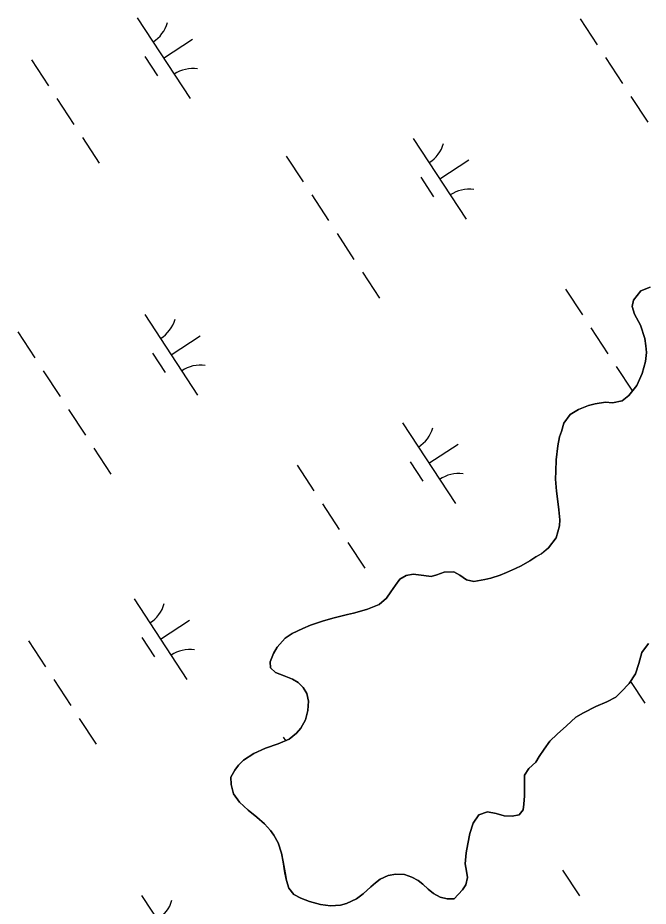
# Model space of a CAD drawing. Extents: x 3945642 to 3966284, y 206476 to 228921.
# Drawn here: x 3953534.4 to 3953861.1, y 218501.2 to 218961.6 of the extents above; entities that cross this region are included whole.
import ezdxf

# ---------------------------------------------------------------- set-up
doc = ezdxf.new("R2010")
doc.units = 0
doc.layers.add('V-TOPO-SHOR', color=7, linetype='Continuous')
doc.layers.add('V-WETL-SWMP', color=7, linetype='Continuous')

msp = doc.modelspace()

# ---------------------------------------------------------------- linework, layer by layer
at = {"layer": 'V-TOPO-SHOR'}
for points in [[(3953813.48, 218716.26), (3953813.1, 218722.55), (3953813.13, 218726.71), (3953813.38, 218732.58), (3953814.29, 218739.83), (3953815.17, 218744.41), (3953816.15, 218747.28), (3953817.36, 218751.43), (3953820.59, 218756), (3953824.87, 218758.63), (3953830.12, 218760.73), (3953833.54, 218761.56), (3953838.88, 218762.37), (3953842.61, 218762.03), (3953847.63, 218763.06), (3953850.96, 218765.81), (3953855.15, 218771.01), (3953857.87, 218777.28), (3953859.72, 218783.46), (3953860.18, 218788.15), (3953859.89, 218791.56), (3953859.38, 218795.41), (3953856.98, 218802.25), (3953854.03, 218807.93), (3953852.67, 218811.99), (3953853.44, 218815.29), (3953857.32, 218820.17), (3953862.13, 218821.95)], [(3953760.56, 218504.98), (3953756.82, 218505.11), (3953753.31, 218505.89), (3953749.8, 218507.73), (3953747.04, 218510.09), (3953744.29, 218512.67), (3953741.85, 218514.61), (3953738.56, 218516.34), (3953734.72, 218517.65), (3953730.35, 218517.89), (3953726.29, 218517.07), (3953722.23, 218515.28), (3953719.76, 218513.38), (3953717.4, 218511.26), (3953713.42, 218507.56), (3953709.89, 218505.02), (3953704.75, 218502.61), (3953701.54, 218501.67), (3953696.52, 218501.38), (3953691.2, 218502.17), (3953685.55, 218503.7), (3953680.98, 218505.33), (3953677.47, 218507.28), (3953674.93, 218510.6), (3953673.68, 218514.45), (3953672.85, 218518.51), (3953671.94, 218524.17), (3953671.01, 218528.77), (3953669.34, 218534.11), (3953667.13, 218537.97), (3953665.33, 218540.44), (3953662.26, 218543.87), (3953658.34, 218547.42), (3953653.78, 218550.97), (3953649.22, 218555.06), (3953646.16, 218559.46), (3953645.02, 218564.27), (3953644.83, 218568), (3953646.78, 218571.72), (3953648.82, 218574.26), (3953651.4, 218576.91), (3953656.66, 218580.4), (3953662.75, 218583.02), (3953669.39, 218585.43), (3953675.06, 218587.84), (3953678.81, 218590.9), (3953681.07, 218593.45), (3953683.45, 218597.81), (3953684.76, 218602.6), (3953685.12, 218607.4), (3953684.19, 218611.46), (3953682.29, 218614.56), (3953679.75, 218617.14), (3953676.66, 218618.87), (3953672.41, 218620.5), (3953667.94, 218622.24), (3953665.29, 218624.71), (3953665.1, 218627.81), (3953666.84, 218632.17), (3953668.78, 218635.46), (3953672.87, 218640.13), (3953676.62, 218642.55), (3953682.08, 218645.18), (3953686.15, 218646.86), (3953692.77, 218649.05), (3953698.33, 218650.72), (3953705.28, 218652.38), (3953708.27, 218653.11), (3953712.65, 218654.25), (3953715.54, 218655.19), (3953721.64, 218657.6), (3953725.5, 218660.88), (3953727.76, 218664.06), (3953730.03, 218667.56), (3953732.4, 218670.64), (3953735.72, 218672.54), (3953739.35, 218673.26), (3953744.79, 218672.58), (3953748.52, 218672.02), (3953751.51, 218672.85), (3953755.36, 218674.32), (3953760.27, 218674.39), (3953763.46, 218672.77), (3953766.85, 218670.29), (3953770.69, 218669.41), (3953776.46, 218670.54), (3953779.45, 218671.27), (3953784.37, 218672.83), (3953787.68, 218674.09), (3953792.28, 218676.19), (3953795.28, 218677.66), (3953799.78, 218680.19), (3953802.89, 218682.2), (3953805.67, 218683.88), (3953809.32, 218686.84), (3953813.41, 218692.15), (3953815.06, 218698.32), (3953815.29, 218701.41), (3953814.8, 218706.65), (3953814.09, 218712.3), (3953813.48, 218716.26)], [(3953861.24, 218637.29), (3953857.69, 218632.62), (3953856.26, 218626.98), (3953854.41, 218621.55), (3953851.18, 218616.67), (3953846.98, 218612.22), (3953844.3, 218609.57), (3953839.69, 218607.15), (3953833.91, 218604.74), (3953827.6, 218601.48), (3953823.63, 218599.16), (3953818.7, 218594.71), (3953813.86, 218590.37), (3953810, 218586.67), (3953807.09, 218582.63), (3953804.6, 218578.7), (3953802.77, 218575.84), (3953799.23, 218572.55), (3953796.96, 218569.05), (3953796.94, 218565.42), (3953797, 218558.38), (3953796.54, 218554.12), (3953796.2, 218551.13), (3953794.15, 218548.59), (3953790.52, 218547.87), (3953786.36, 218548.11), (3953782.31, 218549.21), (3953777.73, 218550.09), (3953773.24, 218548.52), (3953770.33, 218544.17), (3953768.58, 218538.85), (3953767.59, 218533.52), (3953766.7, 218528.83), (3953766.13, 218523.18), (3953766.85, 218519.34), (3953767.46, 218516.14), (3953766.48, 218512.3), (3953764.75, 218509.65), (3953760.56, 218504.98)]]:
    msp.add_lwpolyline(points, dxfattribs=at)
at = {"layer": 'V-WETL-SWMP'}
for p, q in [((3953596.25, 218961.58), (3953623.65, 218919.76)), ((3953825.82, 218960.99), (3953834.59, 218947.61)), ((3953609.95, 218940.67), (3953625.01, 218950.54)), ((3953541.56, 218939.75), (3953550.33, 218926.36)), ((3953600.21, 218941.46), (3953606.78, 218931.43)), ((3953838.97, 218940.92), (3953847.74, 218927.53)), ((3953852.12, 218920.84), (3953860.89, 218907.46)), ((3953554.71, 218919.67), (3953563.48, 218906.29)), ((3953567.86, 218899.6), (3953576.63, 218886.21)), ((3953739.32, 218899.04), (3953766.72, 218857.22)), ((3953673.53, 218889.92), (3953682.3, 218876.53)), ((3953753.02, 218878.13), (3953768.08, 218887.99)), ((3953743.28, 218878.92), (3953749.86, 218868.88)), ((3953686.68, 218869.84), (3953695.45, 218856.46)), ((3953699.83, 218849.77), (3953708.6, 218836.38)), ((3953712.99, 218829.69), (3953721.75, 218816.31)), ((3953818.22, 218820.98), (3953826.99, 218807.6)), ((3953857.32, 218820.17), (3953853.44, 218815.29)), ((3953862.13, 218821.95), (3953857.32, 218820.17)), ((3953853.44, 218815.29), (3953852.67, 218811.99)), ((3953852.67, 218811.99), (3953854.03, 218807.93)), ((3953600.19, 218807.89), (3953627.58, 218766.07)), ((3953854.03, 218807.93), (3953856.98, 218802.25)), ((3953831.37, 218800.9), (3953840.14, 218787.52)), ((3953856.98, 218802.25), (3953859.38, 218795.4)), ((3953534.39, 218798.77), (3953543.16, 218785.38)), ((3953613.89, 218786.98), (3953628.94, 218796.84)), ((3953859.38, 218795.4), (3953859.89, 218791.56)), ((3953859.89, 218791.56), (3953860.18, 218788.14)), ((3953604.14, 218787.77), (3953610.72, 218777.73)), ((3953860.18, 218788.14), (3953859.72, 218783.46)), ((3953859.72, 218783.46), (3953857.87, 218777.28)), ((3953547.54, 218778.69), (3953556.31, 218765.31)), ((3953844.52, 218780.83), (3953852.84, 218768.14)), ((3953857.87, 218777.28), (3953855.15, 218771.01)), ((3953855.15, 218771.01), (3953850.96, 218765.81)), ((3953850.96, 218765.81), (3953847.63, 218763.06)), ((3953830.12, 218760.73), (3953824.88, 218758.63)), ((3953833.54, 218761.56), (3953830.12, 218760.73)), ((3953838.88, 218762.37), (3953833.54, 218761.56)), ((3953842.61, 218762.03), (3953838.88, 218762.37)), ((3953847.63, 218763.06), (3953842.61, 218762.03)), ((3953560.7, 218758.62), (3953569.46, 218745.23)), ((3953820.59, 218756), (3953817.36, 218751.43)), ((3953824.88, 218758.63), (3953820.59, 218756)), ((3953733.77, 218751.67), (3953761.17, 218709.84)), ((3953817.36, 218751.43), (3953816.15, 218747.28)), ((3953816.15, 218747.28), (3953815.17, 218744.41)), ((3953815.17, 218744.41), (3953814.29, 218739.83)), ((3953573.85, 218738.54), (3953582.61, 218725.16)), ((3953747.47, 218730.75), (3953762.53, 218740.62)), ((3953814.29, 218739.83), (3953813.38, 218732.58)), ((3953737.73, 218731.54), (3953744.3, 218721.51)), ((3953813.38, 218732.58), (3953813.13, 218726.71)), ((3953679.08, 218729.83), (3953687.85, 218716.44)), ((3953813.13, 218726.71), (3953813.1, 218722.55)), ((3953813.1, 218722.55), (3953813.48, 218716.26)), ((3953813.48, 218716.26), (3953814.09, 218712.3)), ((3953692.23, 218709.75), (3953701, 218696.37)), ((3953814.09, 218712.3), (3953814.8, 218706.65)), ((3953814.8, 218706.65), (3953815.29, 218701.41)), ((3953815.29, 218701.41), (3953815.06, 218698.32)), ((3953815.06, 218698.32), (3953813.41, 218692.15)), ((3953813.41, 218692.15), (3953809.32, 218686.84)), ((3953705.38, 218689.68), (3953714.15, 218676.29)), ((3953809.32, 218686.84), (3953805.68, 218683.88)), ((3953802.89, 218682.19), (3953799.78, 218680.19)), ((3953805.68, 218683.88), (3953802.89, 218682.19)), ((3953795.28, 218677.66), (3953792.29, 218676.19)), ((3953799.78, 218680.19), (3953795.28, 218677.66)), ((3953735.72, 218672.54), (3953732.4, 218670.64)), ((3953739.35, 218673.26), (3953735.72, 218672.54)), ((3953744.79, 218672.58), (3953739.35, 218673.26)), ((3953748.52, 218672.02), (3953744.79, 218672.58)), ((3953751.51, 218672.85), (3953748.52, 218672.02)), ((3953755.36, 218674.32), (3953751.51, 218672.85)), ((3953760.27, 218674.39), (3953755.36, 218674.32)), ((3953763.46, 218672.77), (3953760.27, 218674.39)), ((3953766.85, 218670.29), (3953763.46, 218672.77)), ((3953784.37, 218672.83), (3953779.45, 218671.27)), ((3953787.68, 218674.09), (3953784.37, 218672.83)), ((3953792.29, 218676.19), (3953787.68, 218674.09)), ((3953730.03, 218667.56), (3953727.77, 218664.06)), ((3953732.4, 218670.64), (3953730.03, 218667.56)), ((3953770.69, 218669.41), (3953766.85, 218670.29)), ((3953776.46, 218670.54), (3953770.69, 218669.41)), ((3953779.45, 218671.27), (3953776.46, 218670.54)), ((3953727.77, 218664.06), (3953725.5, 218660.88)), ((3953594.63, 218660.51), (3953622.03, 218618.69)), ((3953725.5, 218660.88), (3953721.64, 218657.6)), ((3953712.65, 218654.25), (3953708.27, 218653.1)), ((3953715.54, 218655.19), (3953712.65, 218654.25)), ((3953721.64, 218657.6), (3953715.54, 218655.19)), ((3953608.33, 218639.6), (3953623.39, 218649.47)), ((3953692.77, 218649.05), (3953686.14, 218646.86)), ((3953698.33, 218650.72), (3953692.77, 218649.05)), ((3953705.28, 218652.38), (3953698.33, 218650.72)), ((3953708.27, 218653.1), (3953705.28, 218652.38)), ((3953682.08, 218645.18), (3953676.62, 218642.55)), ((3953686.14, 218646.86), (3953682.08, 218645.18)), ((3953598.59, 218640.39), (3953605.17, 218630.35)), ((3953672.87, 218640.13), (3953668.78, 218635.46)), ((3953676.62, 218642.55), (3953672.87, 218640.13)), ((3953539.94, 218638.68), (3953548.71, 218625.29)), ((3953668.78, 218635.46), (3953666.84, 218632.17)), ((3953857.69, 218632.62), (3953861.24, 218637.29)), ((3953666.84, 218632.17), (3953665.1, 218627.81)), ((3953856.26, 218626.98), (3953857.69, 218632.62)), ((3953665.1, 218627.81), (3953665.29, 218624.71)), ((3953854.41, 218621.55), (3953856.26, 218626.98)), ((3953665.29, 218624.71), (3953667.94, 218622.24)), ((3953667.94, 218622.24), (3953672.41, 218620.5)), ((3953851.18, 218616.67), (3953854.41, 218621.55)), ((3953553.09, 218618.6), (3953561.86, 218605.22)), ((3953672.41, 218620.5), (3953676.66, 218618.87)), ((3953676.66, 218618.87), (3953679.75, 218617.14)), ((3953679.75, 218617.14), (3953682.29, 218614.56)), ((3953846.98, 218612.22), (3953851.18, 218616.67)), ((3953851.86, 218617.7), (3953859.27, 218606.39)), ((3953682.29, 218614.56), (3953684.19, 218611.46)), ((3953844.3, 218609.57), (3953846.98, 218612.22)), ((3953684.19, 218611.46), (3953685.12, 218607.4)), ((3953685.12, 218607.4), (3953684.76, 218602.6)), ((3953839.69, 218607.15), (3953844.3, 218609.57)), ((3953827.6, 218601.48), (3953833.92, 218604.74)), ((3953833.92, 218604.74), (3953839.69, 218607.15)), ((3953566.24, 218598.52), (3953575.01, 218585.14)), ((3953684.76, 218602.6), (3953683.45, 218597.81)), ((3953818.7, 218594.71), (3953823.63, 218599.16)), ((3953823.63, 218599.16), (3953827.6, 218601.48)), ((3953681.07, 218593.45), (3953678.81, 218590.91)), ((3953683.45, 218597.81), (3953681.07, 218593.45)), ((3953813.86, 218590.37), (3953818.7, 218594.71)), ((3953671.91, 218588.85), (3953673.11, 218587.01)), ((3953678.81, 218590.91), (3953675.06, 218587.84)), ((3953810, 218586.67), (3953813.86, 218590.37)), ((3953669.39, 218585.43), (3953662.75, 218583.02)), ((3953675.06, 218587.84), (3953669.39, 218585.43)), ((3953807.09, 218582.63), (3953810, 218586.67)), ((3953656.66, 218580.4), (3953651.4, 218576.91)), ((3953662.75, 218583.02), (3953656.66, 218580.4)), ((3953804.61, 218578.7), (3953807.09, 218582.63)), ((3953651.4, 218576.91), (3953648.82, 218574.26)), ((3953799.23, 218572.55), (3953802.77, 218575.84)), ((3953802.77, 218575.84), (3953804.61, 218578.7)), ((3953646.78, 218571.72), (3953644.83, 218568)), ((3953648.82, 218574.26), (3953646.78, 218571.72)), ((3953796.96, 218569.05), (3953799.23, 218572.55)), ((3953644.83, 218568), (3953645.02, 218564.26)), ((3953796.94, 218565.42), (3953796.96, 218569.05)), ((3953645.02, 218564.26), (3953646.16, 218559.46)), ((3953796.99, 218558.38), (3953796.94, 218565.42)), ((3953646.16, 218559.46), (3953649.22, 218555.06)), ((3953796.54, 218554.12), (3953796.99, 218558.38)), ((3953649.22, 218555.06), (3953653.78, 218550.97)), ((3953796.2, 218551.13), (3953796.54, 218554.12)), ((3953653.78, 218550.97), (3953658.34, 218547.42)), ((3953658.34, 218547.42), (3953662.26, 218543.87)), ((3953770.33, 218544.17), (3953773.24, 218548.52)), ((3953773.24, 218548.52), (3953777.73, 218550.09)), ((3953777.73, 218550.09), (3953782.31, 218549.2)), ((3953782.31, 218549.2), (3953786.36, 218548.11)), ((3953786.36, 218548.11), (3953790.52, 218547.87)), ((3953790.52, 218547.87), (3953794.15, 218548.59)), ((3953794.15, 218548.59), (3953796.2, 218551.13)), ((3953662.26, 218543.87), (3953665.33, 218540.44)), ((3953768.58, 218538.85), (3953770.33, 218544.17)), ((3953665.33, 218540.44), (3953667.13, 218537.97)), ((3953767.59, 218533.52), (3953768.58, 218538.85)), ((3953667.13, 218537.97), (3953669.34, 218534.11)), ((3953669.34, 218534.11), (3953671.01, 218528.77)), ((3953766.7, 218528.83), (3953767.59, 218533.52)), ((3953671.01, 218528.77), (3953671.94, 218524.17)), ((3953766.13, 218523.18), (3953766.7, 218528.83)), ((3953671.94, 218524.17), (3953672.86, 218518.51)), ((3953766.85, 218519.34), (3953766.13, 218523.18)), ((3953816.6, 218519.91), (3953825.37, 218506.52)), ((3953672.86, 218518.51), (3953673.68, 218514.45)), ((3953719.76, 218513.38), (3953722.23, 218515.28)), ((3953722.23, 218515.28), (3953726.29, 218517.07)), ((3953726.29, 218517.07), (3953730.35, 218517.89)), ((3953730.35, 218517.89), (3953734.72, 218517.65)), ((3953734.72, 218517.65), (3953738.56, 218516.34)), ((3953738.56, 218516.34), (3953741.85, 218514.61)), ((3953766.48, 218512.3), (3953767.46, 218516.13)), ((3953767.46, 218516.13), (3953766.85, 218519.34)), ((3953673.68, 218514.45), (3953674.93, 218510.6)), ((3953674.93, 218510.6), (3953677.47, 218507.28)), ((3953713.42, 218507.56), (3953717.4, 218511.26)), ((3953717.4, 218511.26), (3953719.76, 218513.38)), ((3953741.85, 218514.61), (3953744.29, 218512.67)), ((3953744.29, 218512.67), (3953747.04, 218510.09)), ((3953764.75, 218509.65), (3953766.48, 218512.3)), ((3953598.57, 218506.82), (3953625.97, 218465)), ((3953677.47, 218507.28), (3953680.98, 218505.33)), ((3953709.89, 218505.02), (3953713.42, 218507.56)), ((3953747.04, 218510.09), (3953749.8, 218507.73)), ((3953749.8, 218507.73), (3953753.31, 218505.89)), ((3953760.56, 218504.98), (3953764.75, 218509.65)), ((3953680.98, 218505.33), (3953685.55, 218503.7)), ((3953685.55, 218503.7), (3953691.2, 218502.17)), ((3953691.2, 218502.17), (3953696.52, 218501.38)), ((3953696.52, 218501.38), (3953701.54, 218501.67)), ((3953701.54, 218501.67), (3953704.75, 218502.61)), ((3953704.75, 218502.61), (3953709.89, 218505.02)), ((3953753.31, 218505.89), (3953756.82, 218505.11)), ((3953756.82, 218505.11), (3953760.56, 218504.98))]:
    msp.add_line(p, q, dxfattribs=at)
for centre, start, end in [((3953595.01, 218963.91), 302.4575, 344.0011), ((3953625.29, 218917.7), 82.4574, 124.0011), ((3953738.09, 218901.37), 302.4575, 344.0011), ((3953768.36, 218855.16), 82.4574, 124.0011), ((3953598.95, 218810.21), 302.4575, 344.0011), ((3953629.22, 218764), 82.4574, 124.0011), ((3953732.53, 218753.99), 302.4575, 344.0011), ((3953762.81, 218707.78), 82.4574, 124.0011), ((3953593.39, 218662.84), 302.4575, 344.0011), ((3953623.67, 218616.63), 82.4574, 124.0011), ((3953597.33, 218509.14), 302.4575, 344.0011)]:
    msp.add_arc(centre, 17.62, start, end, dxfattribs=at)

doc.saveas('drawing.dxf')
